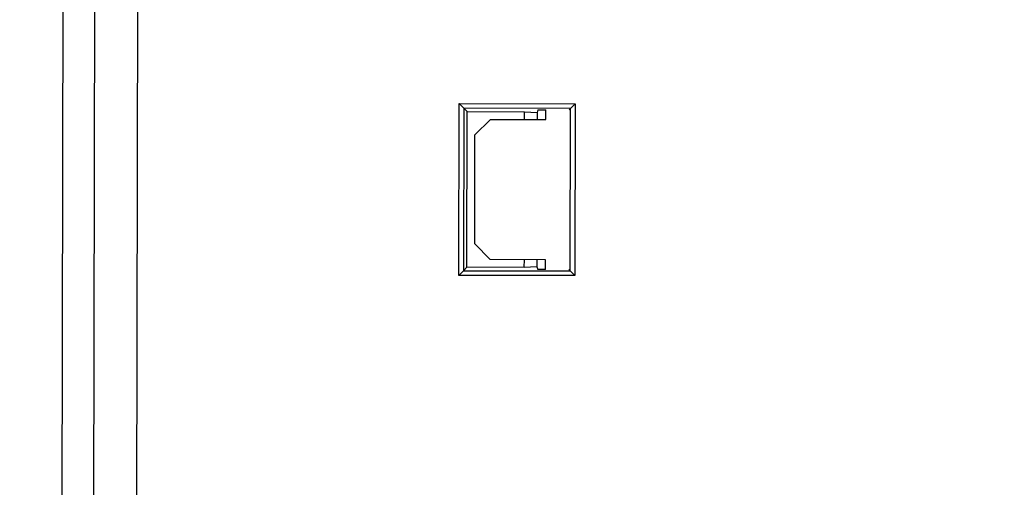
# Model space of a CAD drawing. Header units: millimetres. Extents: x 40090 to 187415, y -53271 to 40260.
# Tile 272 of 406: x 126887 to 126950, y 16824 to 16854. Entities that reach past the tile are written whole.
import ezdxf

# ---------------------------------------------------------------- set-up
doc = ezdxf.new("R2010")
doc.units = ezdxf.units.MM
for name, color, linetype in [('AVM_nárokLAN', 30, 'Continuous'), ('AVM_projektor', 6, 'Continuous'), ('AVM_sp_230VAC', 170, 'Continuous')]:
    doc.layers.add(name, color=color, linetype=linetype)
doc.styles.add('AVM', font='arial.ttf')
doc.dimstyles.new('AVM-1_50', dxfattribs={"dimscale": 40, "dimtxt": 2.5, "dimasz": 2.5, "dimexe": 1.25, "dimexo": 0.625, "dimtad": 1, "dimdec": 0, "dimrnd": 1, "dimtxsty": 'AVM', "dimcen": 2.5, "dimclrd": 256, "dimclre": 256, "dimclrt": 256, "dimadec": 0, "dimazin": 0, "dimtfac": 1, "dimtdec": 0, "dimtmove": 0, "dimatfit": 3, "dimfxl": 0, "dimarcsym": 0})

# ---------------------------------------------------------------- blocks, each defined once
blk = doc.blocks.new('PT-FW430-bottom')
for p, q in [((-165.321, 61.4), (-165.021, 61.1)), ((-165.321, 61.4), (-154.279, 61.4)), ((-165.321, 53.946), (-165.321, 61.4)), ((-154.279, 61.4), (-154.579, 61.1)), ((-154.279, 61.4), (-154.279, 53.946)), ((-164.931, 61.01), (-165.021, 61.1)), ((-165.021, 61.1), (-165.021, 54.246)), ((-154.579, 61.1), (-165.021, 61.1)), ((-154.669, 61.01), (-154.579, 61.1)), ((-154.579, 54.246), (-154.579, 61.1)), ((-164.3, 59.517), (-164.931, 59.517)), ((-164.93, 59.01), (-164.93, 59.517)), ((-164.3, 55.967), (-164.3, 59.517)), ((-155.3, 59.517), (-155.3, 55.967)), ((-154.669, 59.517), (-155.3, 59.517)), ((-154.67, 59.517), (-154.67, 59.01)), ((-164.93, 59.01), (-164.757, 58.953)), ((-164.8, 58.153), (-164.757, 58.953)), ((-164.757, 58.953), (-164.3, 58.953)), ((-155.3, 58.953), (-154.843, 58.953)), ((-154.843, 58.953), (-154.67, 59.01)), ((-154.843, 58.953), (-154.8, 58.153)), ((-164.3, 58.153), (-164.8, 58.153)), ((-164.8, 54.467), (-164.8, 58.153)), ((-154.8, 58.153), (-155.3, 58.153)), ((-154.8, 58.153), (-154.8, 54.467)), ((-163.3, 54.967), (-164.3, 55.967)), ((-155.3, 55.967), (-156.3, 54.967)), ((-164.8, 54.467), (-165.021, 54.246)), ((-154.8, 54.467), (-164.8, 54.467)), ((-156.3, 54.967), (-163.3, 54.967)), ((-154.8, 54.467), (-154.579, 54.246)), ((-165.021, 54.246), (-165.321, 53.946)), ((-154.279, 53.946), (-165.321, 53.946)), ((-165.021, 54.246), (-154.579, 54.246)), ((-154.579, 54.246), (-154.279, 53.946)), ((-200.483, 33.278), (16.887, 33.278)), ((17.425, 30.559), (-200.483, 30.559)), ((-135.907, 28.522), (-197.929, 28.522))]:
    blk.add_line(p, q)

msp = doc.modelspace()

# ---------------------------------------------------------------- block references
at = {"layer": 'AVM_projektor', "rotation": 269.8895464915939}
msp.add_blockref('PT-FW430-bottom', (126860.867, 16683.842), dxfattribs=at)

# ---------------------------------------------------------------- leaders
at = {"layer": 'AVM_nárokLAN', "annotation_type": 0, "has_hookline": 1, "hookline_direction": 1, "text_width": 5076.398}
msp.add_leader([(127206.349, 16953.673), (123491.29, 15020.488), (123391.29, 15020.488)], dimstyle='AVM-1_50', override={"dimgap": 0.625, "dimtad": 0}, dxfattribs=at)
at = {"layer": 'AVM_sp_230VAC', "annotation_type": 0, "has_hookline": 1, "hookline_direction": 1, "text_width": 3709.277}
msp.add_leader([(127122.435, 16960.354), (123569.463, 15887.714), (123469.463, 15887.714)], dimstyle='AVM-1_50', override={"dimgap": 0.625, "dimtad": 0}, dxfattribs=at)

doc.saveas('drawing.dxf')
